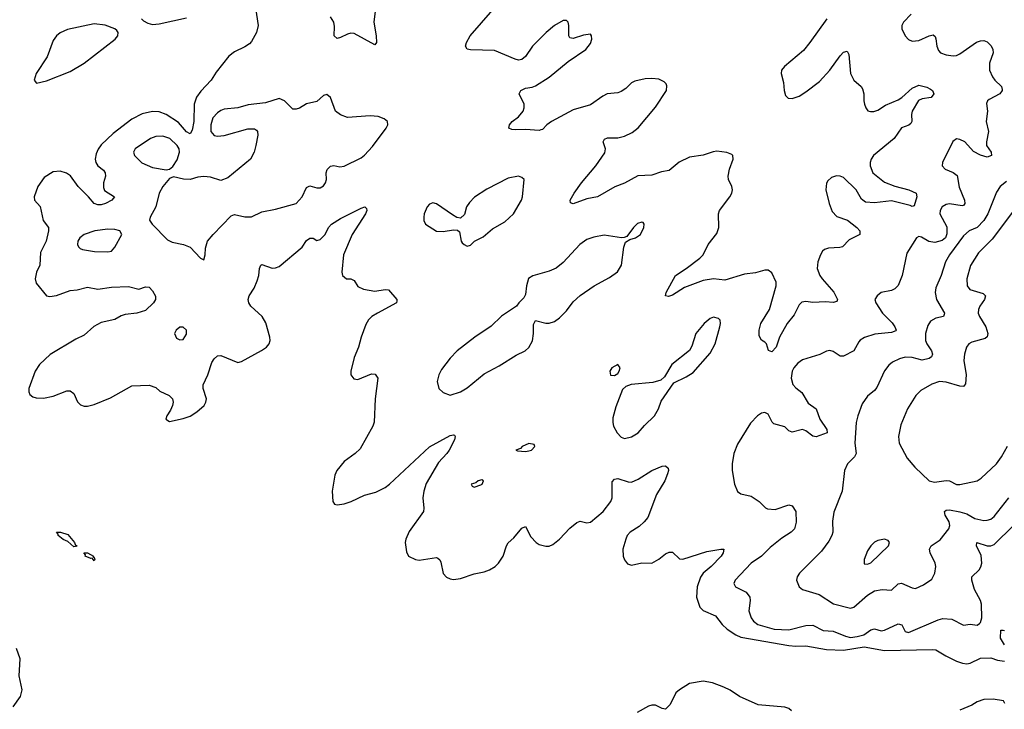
# Model space of a CAD drawing. Header units: inches. Extents: x 1771504 to 1971212, y 471788 to 643615.
# Tile 382 of 587: x 1871934 to 1877689, y 591995 to 596024. Entities that reach past the tile are written whole.
import ezdxf

# ---------------------------------------------------------------- set-up
doc = ezdxf.new("R2010")
doc.units = ezdxf.units.IN
doc.header["$MEASUREMENT"] = 0
doc.layers.add('B8579', color=7, linetype='Continuous')

msp = doc.modelspace()

# ---------------------------------------------------------------- linework, layer by layer
at = {"layer": 'B8579', "color": 5}
for points, elevation in [([(1873312.8, 596092.8), (1873328, 595990), (1873318.4, 595950), (1873290, 595897.2), (1873277.2, 595882.8), (1873250, 595865.1), (1873190, 595837), (1873156.3, 595810), (1873082.5, 595717.5), (1873052.7, 595670), (1872992.8, 595607.2), (1872967.7, 595572.3), (1872954, 595530), (1872952.5, 595430), (1872941.4, 595378.6), (1872930, 595356.3), (1872910, 595369.8), (1872862.7, 595422.7), (1872790, 595469.8), (1872750, 595485.8), (1872710, 595487.7), (1872650, 595474.5), (1872590, 595443.1), (1872481.3, 595358.7), (1872410, 595293.6), (1872392.3, 595267.7), (1872380.5, 595239.5), (1872375.8, 595210), (1872378.4, 595190), (1872390.1, 595170.1), (1872424.1, 595144.1), (1872434.2, 595130), (1872435, 595110), (1872423.5, 595070), (1872423.1, 595043.1), (1872430, 595026), (1872487.7, 594990), (1872472.2, 594970), (1872435.5, 594950), (1872410, 594942.8), (1872390, 594942.7), (1872370, 594949.7), (1872337.1, 594990), (1872275.5, 595050), (1872230.9, 595110.9), (1872207.2, 595127.2), (1872170, 595139.1), (1872130, 595134.9), (1872078.1, 595101.9), (1872040.2, 595050), (1872017.8, 594990), (1872020.3, 594970), (1872052.9, 594932.9), (1872071.7, 594851.7), (1872102.4, 594810), (1872103.1, 594790), (1872088.9, 594730), (1872055.1, 594664.9), (1872052.4, 594590), (1872032.6, 594550), (1872024, 594510), (1872030, 594485.5), (1872090, 594410.4), (1872110, 594407.6), (1872150, 594412.1), (1872230, 594442.2), (1872270, 594445.2), (1872330, 594462.2), (1872390, 594449.3), (1872470, 594461.1), (1872570, 594465.7), (1872630, 594450.5), (1872670, 594463), (1872690, 594460.5), (1872710, 594439.1), (1872728.4, 594408.4), (1872727, 594390), (1872716, 594370), (1872670, 594325.3), (1872618.8, 594310), (1872550, 594301), (1872526.6, 594293.4), (1872490, 594271.8), (1872410, 594255.9), (1872368.1, 594231.9), (1872310, 594181.1), (1872261.7, 594158.3), (1872111.4, 594068.6), (1872050.3, 594010), (1872025.5, 593970), (1871986.7, 593870), (1871986.7, 593850), (1871993.9, 593833.9), (1872010, 593821.1), (1872030, 593814.9), (1872073.1, 593813.1), (1872130, 593825), (1872210, 593855), (1872230, 593855), (1872250, 593839.5), (1872272.5, 593792.5), (1872290, 593774.3), (1872310, 593766.4), (1872330, 593766.2), (1872370, 593775.2), (1872464.7, 593815.3), (1872590, 593886), (1872690, 593888.4), (1872730, 593874.9), (1872753.1, 593853.1), (1872808.6, 593828.6), (1872827.7, 593810), (1872830.4, 593790), (1872826.4, 593770), (1872816.2, 593743.8), (1872794, 593710), (1872788.4, 593690), (1872810, 593677.3), (1872890, 593693.7), (1872930, 593708.2), (1872970, 593732.6), (1873011.7, 593770), (1873022.2, 593790), (1873025.8, 593810), (1873006, 593870), (1873006.2, 593890), (1873033.5, 593950), (1873057.8, 594022.2), (1873070, 594043), (1873090, 594060.7), (1873110, 594062), (1873210, 594022), (1873230, 594028), (1873348.3, 594091.7), (1873376, 594110), (1873392, 594130), (1873397.6, 594150), (1873396.3, 594170), (1873373.1, 594253.1), (1873350.9, 594290.9), (1873286, 594350), (1873273, 594370), (1873269.6, 594390), (1873275.1, 594410), (1873305, 594455), (1873321.5, 594498.5), (1873332.9, 594530), (1873336.3, 594570), (1873343.7, 594590), (1873350, 594594), (1873410, 594571.8), (1873430, 594573.7), (1873450, 594582.4), (1873584.9, 594695.1), (1873610, 594734.6), (1873630, 594747.6), (1873650, 594747.4), (1873670, 594734), (1873690, 594739.3), (1873718.9, 594770), (1873738.9, 594810), (1873756.2, 594830), (1873810, 594862.4), (1873930, 594923), (1873952, 594930), (1873961, 594921), (1873964, 594910), (1873956.4, 594890), (1873877.4, 594770), (1873827.6, 594650), (1873818, 594550), (1873820.7, 594530), (1873844.7, 594510), (1873870, 594510.4), (1873890, 594500.5), (1873910, 594465.3), (1873942.8, 594450), (1874010, 594438.9), (1874070, 594448.5), (1874090, 594445.5), (1874139.3, 594390), (1874138.8, 594381.2), (1874137.3, 594370), (1874025.5, 594310), (1873993.4, 594290), (1873973, 594270), (1873957.3, 594242.7), (1873930.4, 594170), (1873914, 594110), (1873888.7, 594050), (1873870.3, 593970), (1873870.4, 593950), (1873886.6, 593926.6), (1873910, 593922), (1873990, 593954.9), (1874012.5, 593952.5), (1874027.7, 593930), (1874011.6, 593808.5), (1874006.9, 593673.1), (1873998.4, 593650), (1873923.6, 593516.4), (1873895.5, 593490), (1873830, 593442.4), (1873787.6, 593390), (1873777.1, 593362.9), (1873760.3, 593270), (1873764.4, 593210), (1873774.4, 593194.4), (1873790.3, 593190.3), (1873830, 593196), (1873871, 593209), (1873950, 593245.5), (1874015.5, 593264.5), (1874069.8, 593290.2), (1874096.3, 593310), (1874330, 593529), (1874450, 593595.8), (1874470, 593599.1), (1874476.1, 593596.1), (1874479.1, 593590), (1874475.3, 593570), (1874444.6, 593510), (1874430.9, 593489.1), (1874383, 593437), (1874310, 593314), (1874296.5, 593270), (1874290.3, 593230.2), (1874297, 593170), (1874293.7, 593150), (1874210, 593034.5), (1874190.4, 592990), (1874187, 592970), (1874195.9, 592915.9), (1874206.8, 592890), (1874246.8, 592870), (1874270, 592867.2), (1874370, 592882), (1874378.5, 592878.5), (1874389, 592869), (1874395.2, 592855.2), (1874409.2, 592789.2), (1874428.2, 592768.2), (1874450, 592758), (1874470, 592754), (1874510, 592759.7), (1874590, 592786.2), (1874650, 592798.3), (1874680.9, 592810), (1874713.6, 592830), (1874733.3, 592850), (1874760.5, 592890), (1874779.7, 592950), (1874790, 592968), (1874822.9, 592997.1), (1874870, 593054), (1874890, 593063), (1874922.7, 593002.7), (1874952.4, 592970), (1874970, 592959), (1875010, 592947.4), (1875030, 592948.8), (1875050, 592957.6), (1875090, 592988.4), (1875150, 593054), (1875190, 593086.7), (1875210, 593094), (1875250, 593085.3), (1875270, 593088.9), (1875344.4, 593150), (1875388.7, 593210), (1875397.2, 593230), (1875396.6, 593323.4), (1875410, 593340.7), (1875430, 593344.4), (1875490, 593324.2), (1875510, 593323.1), (1875550, 593340.3), (1875630, 593390.3), (1875690, 593414.9), (1875710, 593417.3), (1875724, 593404), (1875727.3, 593390), (1875721.6, 593370), (1875704.9, 593330), (1875657.4, 593250), (1875605, 593115.1), (1875584.9, 593090), (1875555.8, 593064.2), (1875502.6, 593030), (1875485.8, 593010), (1875476.5, 592990), (1875460.3, 592930), (1875461.8, 592890), (1875468.5, 592868.5), (1875486, 592846), (1875510, 592838), (1875570, 592851.7), (1875628.5, 592848.5), (1875670, 592871.7), (1875710, 592903.7), (1875730, 592914), (1875750, 592913), (1875790, 592874.9), (1875810, 592873.1), (1875950, 592918), (1876031.7, 592931.7), (1876050.3, 592930.3), (1876046.4, 592910), (1876034, 592890), (1875976.9, 592830), (1875930.1, 592789.9), (1875913.4, 592766.6), (1875894.1, 592710), (1875890.1, 592650), (1875910, 592591.7), (1875930, 592572), (1876001.2, 592541.2), (1876041.2, 592490), (1876070, 592462.7), (1876119.2, 592430), (1876150, 592417.6), (1876430, 592367.9), (1876470, 592363.5), (1876530, 592366.8), (1876650, 592345.1), (1876750, 592340.9), (1876870, 592359.5), (1876990, 592339.6), (1877270, 592345.6), (1877290, 592342.8), (1877347, 592307), (1877410, 592276.8), (1877444.2, 592264.3), (1877470, 592261.2), (1877490, 592265.4), (1877550, 592293.6), (1877610, 592295.1), (1877650, 592282.2), (1877690, 592276.1)], 320), ([(1874013.8, 596090), (1874003.5, 596010), (1874017.7, 595930), (1874019.5, 595890), (1874010, 595877), (1873890, 595944.2), (1873870, 595945.3), (1873850, 595940.4), (1873810, 595919.7), (1873790, 595914.5), (1873772.3, 595930), (1873775.2, 595984.8), (1873769.6, 596010), (1873750, 596040.9)], 320), ([(1872646, 596030), (1872658, 596018), (1872683, 596003), (1872710, 595995.2), (1872750, 595999.1), (1872910, 596035.5)], 320), ([(1876651.7, 596030), (1876553.4, 595890), (1876515.3, 595844.7), (1876405.5, 595750), (1876388, 595730), (1876384.4, 595710), (1876398, 595658), (1876402.2, 595610), (1876410, 595582), (1876425.5, 595565.5), (1876450, 595564.2), (1876490, 595577.8), (1876530, 595601.8), (1876610, 595662.3), (1876668.7, 595730), (1876730, 595812.4), (1876750, 595834), (1876770, 595840.7), (1876781.6, 595821.6), (1876790.4, 595710), (1876810.4, 595670.3), (1876853.1, 595633.1), (1876860.3, 595620.3), (1876868.4, 595590), (1876868.4, 595550), (1876873, 595530), (1876879.1, 595510), (1876892.5, 595492.5), (1876907.1, 595487.1), (1876927.2, 595487.2), (1876950, 595494.9), (1876995.3, 595524.7), (1877070, 595555), (1877091.2, 595568.8), (1877150, 595623.5), (1877190, 595640.7), (1877236.3, 595630), (1877258, 595618), (1877270.5, 595610), (1877277.1, 595590), (1877262.8, 595570), (1877210, 595562.4), (1877187.6, 595552.4), (1877151.1, 595490), (1877146.8, 595470), (1877149, 595430), (1877142.6, 595417.4), (1877131.6, 595408.4), (1877088.1, 595391.9), (1877045.2, 595330), (1876925.3, 595230), (1876910.3, 595210), (1876904.4, 595190), (1876906.2, 595170), (1876920.6, 595130), (1876990, 595074.6), (1877050, 595051.3), (1877130.6, 595030), (1877174.6, 595010), (1877178, 594990), (1877162.8, 594937.2), (1877150, 594932.4), (1877138.8, 594938.8), (1877030, 594966.4), (1876930, 594955), (1876878, 594958), (1876854.9, 594974.9), (1876823.1, 595030), (1876750, 595102), (1876730, 595110.6), (1876708.4, 595111.6), (1876678.5, 595101.5), (1876657.4, 595082.6), (1876650.3, 595069.7), (1876647.2, 595030), (1876664.9, 594950), (1876684.2, 594904.2), (1876710, 594874.6), (1876772.6, 594852.6), (1876826.7, 594810), (1876844.4, 594790), (1876844.9, 594770), (1876782.4, 594737.6), (1876743.1, 594696.9), (1876727.7, 594692.3), (1876662, 594690), (1876638.7, 594681.3), (1876627.6, 594672.4), (1876614.9, 594650), (1876599.5, 594610), (1876596.5, 594570), (1876611.4, 594530), (1876623.9, 594510), (1876692.4, 594432.4), (1876714.9, 594390), (1876710, 594377.2), (1876690, 594372.8), (1876643.8, 594376.2), (1876570, 594371.1), (1876530, 594377.3), (1876506.1, 594373.9), (1876490, 594358), (1876460.7, 594299.3), (1876420.7, 594250), (1876374.9, 594170), (1876355.2, 594110), (1876330, 594083), (1876311.5, 594091.5), (1876298.7, 594130), (1876290, 594140.7), (1876270, 594152.3), (1876256.6, 594176.6), (1876257.2, 594210), (1876267.2, 594250), (1876316.8, 594330), (1876356.1, 594470), (1876356, 594490), (1876330, 594545.6), (1876310, 594561.1), (1876290, 594561.1), (1876234.8, 594545.2), (1876170, 594536.9), (1876056.7, 594503.3), (1875990, 594509.8), (1875930, 594500.2), (1875820.3, 594459.7), (1875750, 594415.6), (1875727.2, 594407.2), (1875709.3, 594410), (1875712.7, 594430), (1875766.6, 594530), (1875830, 594570.3), (1875909.6, 594630), (1875929.6, 594650), (1875958.7, 594710), (1876010, 594774), (1876021.3, 594810), (1876018.7, 594890), (1876024.4, 594910), (1876084.4, 594990), (1876096, 595010), (1876101, 595030), (1876096.4, 595050), (1876076.8, 595090), (1876076.1, 595110), (1876083.7, 595150), (1876103.8, 595210), (1876102.6, 595230), (1876096.2, 595236.2), (1876068.4, 595248.4), (1876010, 595255.9), (1875987.2, 595252.8), (1875930, 595232.9), (1875850, 595220.4), (1875788, 595192), (1875730, 595143.9), (1875685.2, 595134.8), (1875630, 595116.1), (1875547.4, 595112.6), (1875470, 595068.5), (1875413.2, 595046.8), (1875311.2, 594988.8), (1875250, 594977.6), (1875170, 594948.3), (1875153.2, 594953.2), (1875152, 594970), (1875174.3, 595010), (1875218, 595070), (1875301.6, 595170), (1875354.1, 595245.9), (1875358.7, 595270), (1875345.6, 595310), (1875353.1, 595326.9), (1875370, 595334.3), (1875430, 595334.3), (1875470, 595343.5), (1875514.4, 595365.6), (1875550, 595393), (1875650, 595512.8), (1875715.7, 595610), (1875717.5, 595637.5), (1875712.6, 595650), (1875701, 595661), (1875670, 595676.4), (1875630, 595679.8), (1875590, 595678), (1875530, 595664.7), (1875510, 595655.1), (1875477.4, 595622.6), (1875450, 595603.9), (1875430, 595596.1), (1875367.3, 595590), (1875342.2, 595577.8), (1875270, 595527.1), (1875170, 595498), (1875043.1, 595430), (1875015.3, 595410), (1874990, 595382.9), (1874980.3, 595379.7), (1874970, 595376.9), (1874890, 595382.8), (1874830, 595379.7), (1874810, 595381.6), (1874793.2, 595390), (1874796.2, 595410), (1874811.8, 595430), (1874850, 595456.5), (1874877.2, 595490), (1874883.1, 595510), (1874882.6, 595530), (1874854.5, 595590), (1874862.7, 595610), (1874890, 595624.4), (1874930, 595630.4), (1874950, 595638.4), (1875030, 595688.9), (1875140, 595780), (1875243.6, 595850), (1875270, 595884.9), (1875278.4, 595910), (1875277.2, 595930), (1875270, 595939), (1875230, 595934), (1875170, 595915.1), (1875150, 595919), (1875143.7, 595930), (1875144.2, 595990), (1875139.5, 596010), (1875130, 596019.5), (1875110, 596018.7), (1875060.4, 595990), (1875011.8, 595950), (1874932.2, 595870), (1874891.3, 595808.7), (1874870, 595791.5), (1874850, 595787.6), (1874830, 595792.8), (1874710, 595843.5), (1874570, 595847.1), (1874550, 595852.7), (1874540.5, 595870), (1874545.1, 595890), (1874566.3, 595930), (1874698.8, 596081.2)], 320), ([(1877144.6, 596055.4), (1877100.3, 596010), (1877090.4, 595990), (1877090.3, 595970), (1877110.4, 595930), (1877130, 595908.4), (1877150, 595899.5), (1877190, 595902.7), (1877250, 595930.3), (1877274.6, 595934.6), (1877285.5, 595925.5), (1877290, 595912), (1877294.4, 595870), (1877303.9, 595843.9), (1877316, 595830), (1877350, 595818.4), (1877390, 595812.4), (1877410, 595815.8), (1877430, 595824.9), (1877527.4, 595892.6), (1877550, 595900.2), (1877570, 595901.7), (1877590, 595894), (1877612.1, 595872), (1877622.3, 595850), (1877623.6, 595830), (1877602.4, 595770), (1877602.4, 595730), (1877619.6, 595690), (1877634, 595670), (1877673.6, 595633.6), (1877676.5, 595616.5), (1877676.5, 595610), (1877662.4, 595590), (1877601.3, 595558.7), (1877590.3, 595550), (1877585.8, 595534.2), (1877591.3, 595490), (1877583, 595430), (1877596.3, 595370), (1877584.7, 595310), (1877586.2, 595290), (1877612.9, 595250), (1877614.4, 595230), (1877590, 595221.8), (1877550, 595232.2), (1877510, 595254.9), (1877458.3, 595310), (1877430, 595324.4), (1877410, 595327.6), (1877388.1, 595311.9), (1877327.7, 595190), (1877326.8, 595170), (1877342.8, 595150), (1877390, 595131.8), (1877414.2, 595114.2), (1877425.6, 595045.6), (1877456.1, 594970), (1877458.3, 594950), (1877450, 594937.6), (1877443.7, 594936.3), (1877370, 594949.1), (1877350, 594944.2), (1877325.8, 594930), (1877314.4, 594910), (1877313.4, 594890), (1877353.7, 594813.7), (1877353.8, 594773.8), (1877345.3, 594750), (1877326.7, 594733.3), (1877282.4, 594722.4), (1877248.6, 594728.6), (1877205.5, 594754.5), (1877190, 594758), (1877176.3, 594750), (1877119.5, 594660.5), (1877092.4, 594530), (1877068.2, 594471.8), (1877050, 594451.6), (1877030, 594442.4), (1876970, 594429.5), (1876945.5, 594410), (1876933.4, 594390), (1876939.3, 594370), (1876976.9, 594310), (1877033.1, 594253.1), (1877049.1, 594230), (1877056.9, 594210), (1877054.5, 594205.5), (1877030, 594197.1), (1876932.5, 594187.5), (1876872.7, 594167.3), (1876847.5, 594152.5), (1876838.2, 594141.8), (1876810.2, 594089.8), (1876750, 594058.9), (1876730, 594058), (1876690, 594085.1), (1876670, 594091.6), (1876650, 594087.6), (1876612.1, 594068), (1876510, 594036.2), (1876482, 594018), (1876458.6, 593990), (1876449.4, 593970), (1876443.2, 593930), (1876452.8, 593892.8), (1876470, 593872.7), (1876505.5, 593845.5), (1876543.7, 593783.7), (1876590.1, 593750.1), (1876612.1, 593690), (1876652.8, 593630), (1876654, 593610), (1876590, 593587.7), (1876570, 593591.2), (1876530, 593621.7), (1876510, 593629.7), (1876450, 593614), (1876430, 593622.4), (1876406.3, 593646.3), (1876342.4, 593662.4), (1876332, 593672), (1876310, 593718.7), (1876290, 593729.7), (1876270, 593725.4), (1876247.2, 593710), (1876206.8, 593666.8), (1876130, 593543.6), (1876108, 593490), (1876098.6, 593430), (1876099, 593390), (1876112, 593310), (1876130, 593268), (1876150, 593254.4), (1876210, 593239.6), (1876257.1, 593210), (1876292.8, 593172.8), (1876305.9, 593165.9), (1876350, 593163.2), (1876430.2, 593190.2), (1876450, 593184.9), (1876470.2, 593150), (1876472, 593088), (1876463.2, 593050), (1876442.8, 593030), (1876390, 592995), (1876320.3, 592939.7), (1876270, 592889.7), (1876210, 592848.4), (1876116, 592750), (1876108.8, 592730), (1876118, 592710), (1876179.6, 592679.6), (1876202.3, 592650), (1876204, 592630), (1876196.1, 592570), (1876209.1, 592530), (1876223.2, 592510), (1876248.8, 592490), (1876343.6, 592463.6), (1876430, 592460.1), (1876530, 592485.4), (1876570, 592486.2), (1876630, 592455.4), (1876690, 592452.4), (1876761.7, 592421.7), (1876790, 592415.6), (1876830, 592419.8), (1876868, 592430), (1876910, 592459.7), (1876930, 592464.5), (1876970, 592453.7), (1876990, 592457.5), (1877070, 592495.4), (1877090, 592488.5), (1877110, 592448.9), (1877130, 592444.9), (1877302, 592518), (1877330, 592525.8), (1877381.8, 592521.8), (1877450, 592487.7), (1877490, 592492.4), (1877530, 592486.4), (1877544, 592496), (1877550, 592502), (1877558.9, 592530), (1877555.2, 592610), (1877549.8, 592630), (1877514.6, 592694.6), (1877499.8, 592750), (1877499.8, 592770), (1877542.4, 592810), (1877552.5, 592827.5), (1877557.6, 592850), (1877553.8, 592893.9), (1877526.4, 592950), (1877529.5, 592970), (1877590, 592950.9), (1877610, 592949.4), (1877630, 592957.4), (1877742.9, 593070)], 340), ([(1877702, 595078), (1877666, 595050), (1877643.8, 595016.2), (1877592.6, 594890), (1877569.6, 594850), (1877530, 594810.4), (1877483.6, 594790), (1877450, 594761.5), (1877368.5, 594650), (1877345.8, 594610), (1877321.1, 594530), (1877290, 594458), (1877284.5, 594430), (1877293.4, 594390), (1877339.5, 594310), (1877338.3, 594301.7), (1877334, 594290), (1877290, 594281.1), (1877258, 594262), (1877242.3, 594237.7), (1877229.4, 594190), (1877228.8, 594150), (1877236.5, 594130), (1877264.4, 594090), (1877270.2, 594070), (1877264.8, 594055.2), (1877250, 594044.4), (1877210, 594035.4), (1877150, 594049.8), (1877110, 594052.2), (1877076.6, 594043.4), (1877036.8, 594023.2), (1877014.6, 594005.4), (1876990, 593973.6), (1876944.9, 593875.1), (1876930, 593857.4), (1876890, 593825.6), (1876859.4, 593780.6), (1876832.9, 593710), (1876823.2, 593670), (1876816.5, 593550), (1876822.8, 593490), (1876814, 593470), (1876772.2, 593430), (1876756, 593390), (1876740.8, 593270), (1876692.7, 593147.3), (1876686, 593094), (1876686.5, 593030), (1876681.2, 593010), (1876663.2, 592976.8), (1876621.2, 592918.8), (1876492.2, 592790), (1876478.4, 592770), (1876474.4, 592750), (1876490.3, 592710.3), (1876510, 592695.3), (1876606.8, 592666.8), (1876690.8, 592610.8), (1876790, 592585.2), (1876810, 592592.1), (1876890, 592663), (1876930, 592686.7), (1876975.6, 592695.6), (1877030, 592690.5), (1877070, 592728.5), (1877088.7, 592731.3), (1877150, 592704.5), (1877170, 592701.8), (1877217.3, 592722.7), (1877264.9, 592755.1), (1877283.5, 592790), (1877288.8, 592830), (1877284.4, 592850), (1877255.8, 592910), (1877252.4, 592930), (1877261.6, 592950), (1877314.3, 592985.7), (1877365.6, 593050), (1877370.8, 593070), (1877368, 593090), (1877343.5, 593130), (1877340.5, 593150), (1877350, 593158.3), (1877370, 593160.6), (1877430, 593149.5), (1877470, 593137.3), (1877517.1, 593110), (1877570, 593098.5), (1877590, 593099.3), (1877610, 593106.5), (1877630, 593122.2), (1877716.2, 593230)], 360), ([(1877750, 594915.3), (1877617.7, 594742.3), (1877538.9, 594661.1), (1877492.5, 594587.5), (1877471, 594510), (1877472.3, 594470), (1877487.7, 594447.7), (1877565.4, 594425.4), (1877579.1, 594410), (1877573.7, 594390), (1877545.6, 594350), (1877538.2, 594330), (1877537.6, 594310), (1877544.7, 594290), (1877581.1, 594230), (1877594, 594190), (1877589.2, 594170.8), (1877577.7, 594162.3), (1877498.9, 594141.1), (1877482.3, 594130), (1877468.3, 594110), (1877456.5, 594070), (1877453.4, 594033.4), (1877467, 593950), (1877463.1, 593896.9), (1877450, 593881.5), (1877430, 593883.5), (1877350, 593906.9), (1877310, 593909.8), (1877264.9, 593895.1), (1877202.5, 593857.5), (1877171.8, 593828.2), (1877123.1, 593750), (1877083.7, 593656.3), (1877070.3, 593590), (1877074.6, 593550), (1877122, 593462), (1877166, 593410), (1877250, 593330.3), (1877281.8, 593321.8), (1877350, 593331.4), (1877370, 593330.3), (1877410, 593308.9), (1877430, 593309.1), (1877530, 593329.1), (1877555, 593345), (1877644.1, 593430), (1877672.8, 593470), (1877707.9, 593532.1)], 380), ([(1877690, 592372), (1877666.9, 592410), (1877670, 592458), (1877683.3, 592456.7), (1877690, 592455.6)], 320), ([(1871896.5, 592010), (1871939.5, 592070), (1871948.2, 592110), (1871931.7, 592190), (1871936.8, 592290), (1871914.9, 592350)], 320), ([(1876446.4, 591986.4), (1876430, 591999.7), (1876406.9, 592006.9), (1876250, 592021), (1876141.6, 592070), (1876086.6, 592106.6), (1876050, 592124.8), (1875984.5, 592150), (1875930, 592160.6), (1875850, 592145.3), (1875791, 592109), (1875769.4, 592090.6), (1875735.7, 592024.3), (1875710, 591996.9), (1875690, 591999.2), (1875650, 592019.8), (1875630, 592020.2), (1875610, 592013.6), (1875543.7, 591976.3)], 320), ([(1877692.8, 592030), (1877684.5, 592044.5), (1877624.5, 592055.5), (1877570, 592052.7), (1877530, 592038.4), (1877499.9, 592020.1), (1877430.2, 591989.8)], 320)]:
    msp.add_lwpolyline(points, dxfattribs=dict(at, elevation=elevation))
for points, elevation in [([(1872370, 596000.2), (1872212.9, 595967.1), (1872170, 595948.1), (1872149.6, 595930.4), (1872130, 595903.1), (1872093.9, 595806.1), (1872031.3, 595710), (1872019.6, 595670), (1872032.3, 595652.3), (1872090, 595667.7), (1872230, 595722.2), (1872311.6, 595770), (1872491.2, 595910), (1872508.2, 595930), (1872509.6, 595950), (1872501.7, 595961.7), (1872490.7, 595970.7), (1872432.9, 595992.9)], 320), ([(1873730, 595587), (1873710, 595582), (1873670, 595547), (1873610, 595531.8), (1873570, 595507), (1873550, 595500.9), (1873530, 595500.9), (1873482.4, 595550), (1873450, 595564.4), (1873370, 595537.6), (1873270, 595525.8), (1873210, 595509.8), (1873130, 595501.3), (1873110, 595494.3), (1873090, 595480.3), (1873063.5, 595450), (1873051, 595410), (1873051.3, 595370), (1873070, 595347.7), (1873090, 595343.8), (1873130, 595347.7), (1873267.1, 595387.1), (1873306, 595386), (1873318.4, 595378.4), (1873324, 595370), (1873325.5, 595350), (1873315.3, 595290), (1873303.7, 595250), (1873282.6, 595210), (1873150, 595101.1), (1873110, 595084), (1873050, 595103.5), (1873010, 595108.8), (1872975.4, 595104.6), (1872930, 595089.8), (1872892.1, 595092.1), (1872833.4, 595106.6), (1872810, 595097.2), (1872770.4, 595050), (1872748.8, 595010), (1872730.3, 594930), (1872695.8, 594870), (1872693.2, 594853.2), (1872707.7, 594830), (1872797.4, 594737.4), (1872825.1, 594725.1), (1872891.3, 594710), (1872930, 594694.9), (1872990, 594631), (1873010, 594622), (1873018, 594650), (1873019.6, 594690), (1873032.8, 594730), (1873065.1, 594770), (1873170, 594877.4), (1873190, 594886), (1873250, 594872.7), (1873290, 594872.9), (1873350, 594902), (1873430, 594916.9), (1873550, 594950.3), (1873585.1, 594990), (1873610, 595044.4), (1873630, 595054), (1873670, 595041.1), (1873690, 595041.7), (1873710, 595054.4), (1873722, 595070), (1873728.2, 595090), (1873726.3, 595130), (1873731.3, 595148.7), (1873750, 595168), (1873770, 595171.7), (1873804.5, 595164.5), (1873830, 595167.5), (1873930, 595217.8), (1873950, 595232.4), (1873996.8, 595283.2), (1874076.3, 595390), (1874085.6, 595410), (1874083.7, 595430), (1874064.9, 595444.9), (1874030, 595458.4), (1873982.4, 595462.4), (1873850, 595453.6), (1873810, 595467.3), (1873779.3, 595490), (1873751.8, 595570)], 340), ([(1872770, 595343), (1872730, 595341.7), (1872699.5, 595330), (1872608.5, 595270), (1872599.5, 595250), (1872605.7, 595230), (1872647.6, 595187.6), (1872710, 595160.2), (1872790, 595147.7), (1872810, 595150.4), (1872830, 595167.3), (1872855, 595205), (1872869.1, 595250), (1872866.2, 595270), (1872854.7, 595290), (1872811.7, 595330)], 340), ([(1874849.6, 595109.6), (1874790, 595097.7), (1874665.4, 595034.6), (1874593.5, 594986.5), (1874563.6, 594956.4), (1874546.4, 594930), (1874534.2, 594885.8), (1874510, 594865.2), (1874490, 594869.2), (1874463.3, 594883.3), (1874370, 594949.2), (1874350, 594954), (1874330, 594946), (1874316.3, 594930), (1874298.7, 594890), (1874296.4, 594870), (1874295.5, 594850), (1874306.8, 594830), (1874370, 594788.2), (1874410, 594786.4), (1874470, 594797.3), (1874494, 594794), (1874504.7, 594784.7), (1874514.8, 594730), (1874521.1, 594721.1), (1874531.3, 594710), (1874550, 594700.7), (1874570, 594706.8), (1874593.2, 594730), (1874644.1, 594755.9), (1874697.7, 594802.3), (1874770, 594842.6), (1874819.8, 594890), (1874867.6, 594970), (1874873.6, 594990), (1874882, 595090), (1874870, 595102)], 340), ([(1875570, 594840.9), (1875545.7, 594834.3), (1875521.6, 594810), (1875482.8, 594757.2), (1875468, 594752), (1875450.9, 594749.1), (1875350, 594764.8), (1875290, 594754.4), (1875250, 594740.3), (1875208.8, 594711.2), (1875110, 594605.1), (1875070, 594573.3), (1875030, 594555.8), (1874932.7, 594527.3), (1874908.1, 594511.9), (1874896.3, 594470), (1874890, 594418), (1874881, 594399), (1874851.3, 594370), (1874838, 594350), (1874750, 594292.7), (1874690, 594232.7), (1874594, 594170), (1874490.6, 594090), (1874450, 594047), (1874398.9, 593981.1), (1874383.8, 593950), (1874374.4, 593910), (1874384.9, 593870), (1874410, 593845.5), (1874450, 593830.3), (1874510, 593849.3), (1874550, 593874), (1874650, 593954.4), (1874737.5, 594002.5), (1874835.5, 594064.5), (1874889.7, 594090.3), (1874911.1, 594108.9), (1874932.3, 594147.7), (1874938.3, 594190), (1874937.5, 594242.5), (1874950, 594266), (1875010.5, 594250.5), (1875030, 594250.4), (1875059.3, 594260.7), (1875090, 594283), (1875130, 594322.4), (1875170, 594375.8), (1875210, 594413.4), (1875291.8, 594470), (1875381.7, 594518.3), (1875429, 594551), (1875450.9, 594590), (1875465.4, 594694.6), (1875476, 594724), (1875500.1, 594739.9), (1875533.2, 594750), (1875563.7, 594770), (1875582, 594810), (1875585.2, 594830), (1875578.4, 594838.4)], 340), ([(1872450, 594799.8), (1872373.4, 594790), (1872310, 594768.7), (1872285.3, 594750), (1872274.6, 594730), (1872272.2, 594710), (1872277.7, 594697.7), (1872287.2, 594687.2), (1872301.8, 594681.8), (1872371, 594669), (1872450, 594668.2), (1872470, 594670.8), (1872490, 594696), (1872531.6, 594770), (1872519.3, 594790), (1872490, 594797.8)], 340), ([(1875990, 594286), (1875970, 594278.7), (1875935.6, 594250), (1875886, 594190), (1875863.4, 594116.6), (1875849.1, 594090.9), (1875745.3, 594010), (1875703.1, 593936.9), (1875682, 593918), (1875635.3, 593904.7), (1875507.5, 593892.5), (1875478, 593882), (1875456.8, 593863.2), (1875417.8, 593762.3), (1875401.8, 593698.2), (1875401.1, 593670), (1875405.7, 593650), (1875425.7, 593610), (1875450, 593584.2), (1875470, 593578.3), (1875510, 593586.9), (1875550, 593610.3), (1875586.2, 593653.8), (1875645.1, 593710), (1875668.5, 593750), (1875684.4, 593795.6), (1875757.5, 593902.5), (1875830, 593937.1), (1875870, 593962.4), (1875970, 594075.3), (1875999.3, 594130), (1876026.9, 594230), (1876031, 594250), (1876028.2, 594268.2), (1876018.2, 594278.2)], 340), ([(1872890, 594227), (1872870, 594227), (1872848, 594210), (1872839.1, 594190), (1872850, 594164), (1872870, 594153.4), (1872890, 594156.3), (1872910, 594186.8), (1872909.4, 594210)], 340), ([(1875430, 594008.7), (1875396, 593990), (1875384, 593970), (1875387.1, 593947.1), (1875410, 593944.7), (1875430, 593958), (1875439, 593970), (1875444, 593990)], 340), ([(1874910, 593548), (1874872, 593530), (1874862, 593518), (1874834, 593510), (1874844.7, 593504.7), (1874890, 593501), (1874910, 593504.7), (1874926, 593510), (1874946, 593530), (1874942, 593542)], 340), ([(1874635.3, 593335.3), (1874614, 593330), (1874601, 593319), (1874574, 593310), (1874578, 593298), (1874590, 593294), (1874630, 593306), (1874638, 593310), (1874646, 593330)], 340), ([(1872250, 592944.5), (1872214.9, 592974.9), (1872187.6, 592987.6), (1872159.3, 593010), (1872159.3, 593019.3), (1872149.2, 593030), (1872172, 593030), (1872216.4, 593016.4), (1872254.9, 592970), (1872258, 592958), (1872270, 592948)], 280), ([(1876990, 592989.3), (1876950, 592982), (1876930, 592972), (1876908.9, 592951.1), (1876890, 592921.2), (1876870.6, 592870), (1876870, 592846), (1876890, 592843.8), (1876910, 592850.5), (1877012.3, 592950), (1877019.3, 592970), (1877010, 592981.2)], 380), ([(1872370, 592862), (1872358, 592878), (1872350, 592877.2), (1872317.2, 592890), (1872318, 592898), (1872309, 592910), (1872331, 592910), (1872366, 592890), (1872363.6, 592883.6), (1872370, 592882), (1872373.4, 592870)], 280)]:
    msp.add_lwpolyline(points, close=True, dxfattribs=dict(at, elevation=elevation))

doc.saveas('drawing.dxf')
